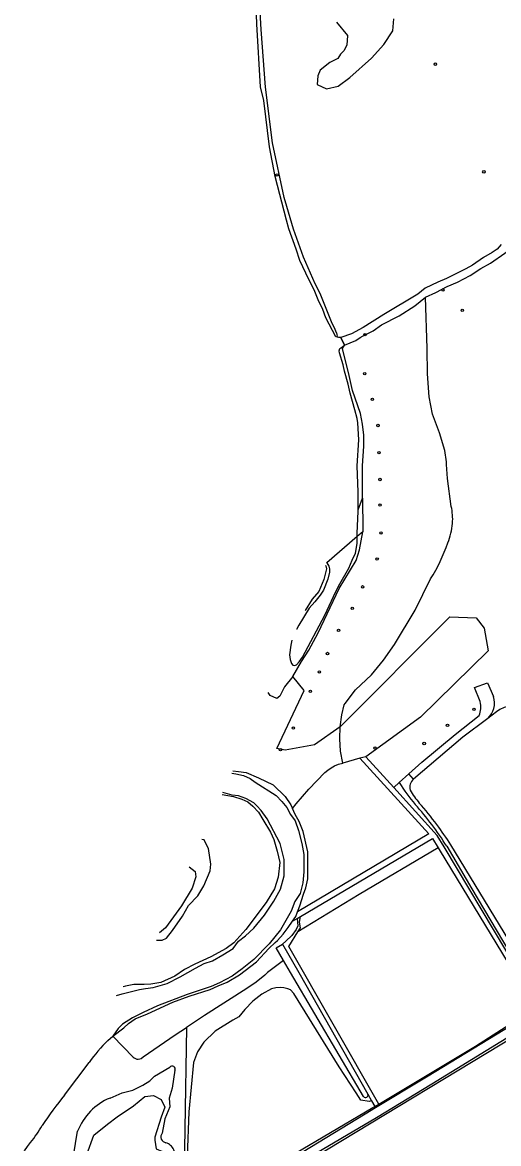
# Model space of a CAD drawing. Extents: x 160203 to 161526, y 379529 to 381797.
# Drawn here: x 160597.6 to 160788.6, y 380931.5 to 381380.6 of the extents above; entities that cross this region are included whole.
import ezdxf

# ---------------------------------------------------------------- set-up
doc = ezdxf.new("R2010")
doc.units = 0
for name, color, linetype in [('IMGEO_Boom', 7, 'Continuous'), ('IMGEO_Grasland_agrarisch', 7, 'Continuous'), ('IMGEO_Grasland_overig', 7, 'Continuous'), ('IMGEO_Groenvoorziening', 7, 'Continuous'), ('IMGEO_Loofbos', 7, 'Continuous'), ('IMGEO_Meer_plas_ven_vijver', 7, 'Continuous'), ('IMGEO_Oever', 7, 'Continuous'), ('IMGEO_Stuw', 7, 'Continuous'), ('IMGEO_Voetpad_onverhard', 7, 'Continuous'), ('IMGEO_Waterloop', 7, 'Continuous')]:
    doc.layers.add(name, color=color, linetype=linetype)

msp = doc.modelspace()

# ---------------------------------------------------------------- linework, layer by layer
at = {"layer": 'IMGEO_Boom'}
for centre in [(160763.22, 381363.86), (160699.74, 381319.5), (160782.65, 381320.74), (160766.25, 381273.47), (160773.98, 381265.28), (160734.99, 381255.49), (160734.86, 381239.87), (160737.96, 381229.6), (160740.17, 381219.13), (160740.57, 381208.22), (160740.97, 381197.51), (160741.02, 381187.26), (160741.38, 381176.11), (160739.85, 381165.65), (160734.04, 381154.5), (160729.9, 381145.9), (160724.37, 381137.1), (160719.94, 381127.8), (160716.69, 381120.41), (160713.1, 381112.64), (160778.69, 381105.49), (160706.28, 381097.96), (160768.07, 381099.04), (160758.71, 381091.76), (160701.1, 381089.31), (160738.99, 381089.93)]:
    msp.add_circle(centre, 0.489, dxfattribs=at)
at = {"layer": 'IMGEO_Grasland_agrarisch'}
for points in [[(160740.47, 380947.28), (160704.47, 381010.44), (160708.1, 381016.28)], [(160737.58, 380948.7), (160738.88, 380946.32)]]:
    msp.add_lwpolyline(points, dxfattribs=at)
at = {"layer": 'IMGEO_Grasland_overig'}
for points in [[(160764.29, 381050.01), (160732.61, 381031.28), (160708.1, 381016.28)], [(160708.1, 381016.28), (160709.08, 381017.93), (160708.74, 381020.22), (160709.08, 381022.41)], [(160737.58, 380948.7), (160736.71, 380948.38), (160733.3, 380948.94), (160731.39, 380951.91), (160724.69, 380962.28), (160706.44, 380991.63), (160705.12, 380993.04), (160703.99, 380993.51), (160702.49, 380993.89), (160701.08, 380993.98), (160699.29, 380993.89), (160697.5, 380993.51), (160693.55, 380991.34), (160690.07, 380988.52), (160686.77, 380985.23), (160684.33, 380982.22), (160681.98, 380981), (160674.92, 380976.48), (160670.32, 380972.16), (160667.77, 380968.21), (160666.27, 380963.94), (160664.29, 380944.29), (160663.73, 380926.39)], [(160740.47, 380947.28), (160779.29, 380970.58), (160798.22, 380982.65), (160803.26, 380985.62), (160803.04, 380986.16), (160802.49, 380987.27)], [(160809.82, 380976.88), (160801.3, 380978.3), (160713.84, 380925.46), (160693.36, 380913.87), (160673.83, 380902.02)], [(160736.13, 380951.31), (160737.58, 380948.7)], [(160693.08, 380919.45), (160735.2, 380944.22), (160738.19, 380945.91), (160738.88, 380946.32)], [(160738.88, 380946.32), (160740.47, 380947.28)]]:
    msp.add_lwpolyline(points, dxfattribs=at)
at = {"layer": 'IMGEO_Groenvoorziening'}
for points in [[(160723.84, 381254.54), (160723.86, 381254.64), (160723.88, 381254.86), (160723.89, 381255.09), (160723.87, 381255.31), (160723.83, 381255.53), (160723.78, 381255.74), (160723.7, 381255.96), (160723.67, 381256.03), (160722.63, 381258.54), (160721.79, 381260.04), (160716.94, 381272.01), (160715.01, 381275.85), (160710.33, 381286.56), (160706.29, 381297.8), (160703.59, 381306.84), (160702.61, 381310.45), (160697.88, 381332.37), (160695.13, 381354.62), (160693.4, 381377.78), (160692.02, 381401.62)], [(160733.93, 381190.1), (160733.93, 381203.04), (160734.45, 381210.87), (160734.45, 381215.26), (160733.99, 381219.62), (160733.15, 381223.92), (160730.02, 381233.19), (160728.64, 381239.21), (160725.98, 381250), (160726.7, 381251.36)], [(160733.93, 381190.1), (160733.93, 381186.4), (160734.1, 381180.98), (160734.1, 381176.57)], [(160706, 381118.67), (160709.55, 381124.67), (160712.43, 381129.18), (160716.16, 381136.07), (160724.65, 381153.83), (160731.46, 381165.12), (160732.78, 381169.38), (160734.1, 381176.57)], [(160706, 381118.67), (160702.65, 381114.51), (160700.88, 381110.79), (160699.63, 381109.84), (160696.95, 381111.02), (160696.11, 381112.13), (160696.11, 381112.13)], [(160725.01, 381098.49), (160714.69, 381091.18), (160702.98, 381089.16), (160699.61, 381089.7), (160710.58, 381113), (160706, 381118.67)], [(160726.08, 381083.94), (160725.21, 381088.76), (160724.86, 381093.62), (160725.01, 381098.49)], [(160681.94, 381080.78), (160684.27, 381080.6), (160687.39, 381080.16), (160692.33, 381078.06), (160698.13, 381075.22), (160702.95, 381070.59), (160705.18, 381067.18), (160705.87, 381065.73)]]:
    msp.add_lwpolyline(points, dxfattribs=at)
at = {"layer": 'IMGEO_Loofbos'}
for points in [[(160769.58, 381186.75), (160768, 381197.93), (160767.72, 381203.53), (160767.67, 381204.59), (160767.04, 381209.07), (160764.92, 381216.18), (160762.04, 381223.62), (160760.71, 381230.65), (160760.02, 381239.9), (160759.9, 381250), (160759.28, 381270.54)], [(160719.14, 381163.04), (160719.32, 381162.88), (160719.55, 381161.7), (160718.44, 381157.4), (160716.42, 381152.65), (160713.8, 381149.53), (160710.98, 381145), (160710.98, 381145)], [(160725.01, 381098.49), (160725.67, 381103.31), (160726.59, 381107.24), (160727, 381107.8), (160731.19, 381113.28), (160737.58, 381119.25), (160742.41, 381125.2), (160746.86, 381131.36), (160755.04, 381145.18), (160761.31, 381157.67)], [(160725.01, 381098.49), (160769.03, 381142.48), (160779.6, 381142.07), (160782.83, 381137.97), (160784.41, 381128.82), (160757.25, 381102.36), (160735.31, 381086.44)], [(160845.56, 381113.13), (160837.52, 381113.27), (160831.13, 381113), (160822.1, 381112), (160814.34, 381110.81), (160803.73, 381108.67), (160793.94, 381106.94), (160792.38, 381106.63), (160790.8, 381106.18), (160789.06, 381105.36), (160787.65, 381104.43), (160784.19, 381101.79)], [(160705.87, 381065.73), (160707.34, 381067.55), (160712.44, 381073.46), (160718.83, 381080.09), (160720.06, 381081.14), (160721.39, 381082.06), (160722.81, 381082.83), (160724.3, 381083.45), (160726.08, 381083.94)], [(160732.95, 381085.86), (160726.08, 381083.94)], [(160681.95, 381080.8), (160681.94, 381080.78)], [(160681.94, 381080.78), (160681.94, 381080.78)], [(160748.73, 381076.15), (160746.48, 381074.12)], [(160677.65, 381071.3), (160682.21, 381070.59), (160685.54, 381069.51), (160687.94, 381068.39), (160689.98, 381066.69), (160692.26, 381064.22), (160694.06, 381061.37), (160697.1, 381056.22), (160698.36, 381053.26), (160699.71, 381048.67), (160700.89, 381044.04), (160700.11, 381038.23), (160698.72, 381033.6), (160695.32, 381028.09), (160687.21, 381017.25), (160682.32, 381011.99), (160679.28, 381009.6), (160673.11, 381006.33), (160666.76, 381003.41), (160662.57, 381001.26), (160658.66, 380998.64), (160653.16, 380996.06), (160649.15, 380995.39), (160646.42, 380995.19), (160642.33, 380995.19), (160638.96, 380994.54), (160638, 380994.27), (160638, 380994.27)], [(160707.95, 381024.28), (160708.87, 381026.75), (160710.33, 381031.43), (160711.24, 381034.02), (160712.07, 381037.56), (160712.12, 381048.31), (160710.13, 381056.53), (160708.61, 381060.56), (160706.99, 381063.33), (160705.87, 381065.73)], [(160651.31, 381013.05), (160653.59, 381013.05), (160655.38, 381013.8), (160657.8, 381016.89), (160661.74, 381022.58), (160664.27, 381026.91), (160668.01, 381030.75), (160670.32, 381034.72), (160672.89, 381040.8), (160673.2, 381043.39), (160672.26, 381049.74), (160671.31, 381051.41), (160670.47, 381053.14), (160669.51, 381053.29)], [(160633.87, 380974.59), (160638.26, 380977.91), (160640.2, 380979.68), (160642.82, 380981.5), (160647.77, 380983.52), (160657.88, 380988.16), (160664.42, 380990.63), (160672.83, 380993.17), (160676.06, 380994.71), (160679.68, 380996.21), (160684.65, 380999.09), (160691.52, 381004.37), (160696.46, 381009.67), (160698.95, 381012.01), (160699.86, 381012.87), (160702.12, 381015.44), (160704.19, 381018.12), (160705.91, 381020.54)], [(160707.81, 381021.66), (160708.01, 381018.68), (160707.36, 381017.29), (160705.69, 381014.81), (160703.25, 381012.58), (160701.92, 381011.37)], [(160702.28, 381004.84), (160699.3, 381009.88), (160701.92, 381011.37)], [(160701.92, 381011.37), (160708.4, 381000), (160736.13, 380951.31)], [(160702.28, 381004.84), (160695.84, 381000), (160694.77, 380998.98), (160691.32, 380996.12), (160687.58, 380993.64), (160670.68, 380982.82), (160663.34, 380977.97)], [(160734.43, 380950.4), (160705.14, 381000), (160702.28, 381004.84)], [(160633.87, 380974.59), (160641.99, 380966.19), (160642.44, 380965.82), (160642.95, 380965.55), (160643.51, 380965.39), (160644.08, 380965.35), (160644.66, 380965.43), (160645.2, 380965.62), (160646.02, 380966.23), (160658.91, 380975.04), (160663.34, 380977.97)], [(160663.34, 380977.97), (160662.1, 380896.85)], [(160632.74, 380949.74), (160637.66, 380951.84), (160641.87, 380952.9), (160645.94, 380954.98), (160648.72, 380956.67), (160650.53, 380958.52), (160656.71, 380962.14)], [(160658.79, 380960.87), (160657.66, 380953.74), (160656.4, 380949.68), (160656.78, 380946.29), (160654.68, 380941.45), (160653.66, 380935.68)], [(160618.06, 380926.55), (160619.76, 380936.45)]]:
    msp.add_lwpolyline(points, dxfattribs=at)
for centre, radius, start, end in [((160746.24, 381181.64), 23.9, 355.8641, 12.3417), ((160746.23, 381181.65), 23.9, 336.5758, 355.845), ((160702.67, 381194.28), 69.13, 328.0224, 341.3274), ((160657.66, 380961.37), 1.23, 336.1965, 140.8286), ((160641.45, 380928.25), 23.19, 112.0696, 159.2957), ((160735.23, 380950.95), 0.969, 214.4045, 298.1459), ((160735.23, 380950.95), 0.97, 298.0339, 21.735), ((160655.47, 380934.19), 2.35, 140.3865, 262.1362), ((160653.7, 380927.1), 4.98, 333.1874, 73.1349)]:
    msp.add_arc(centre, radius, start, end, dxfattribs=at)
at = {"layer": 'IMGEO_Meer_plas_ven_vijver'}
for points in [[(160723.6, 381380.75), (160727.96, 381375.33), (160727.73, 381371.49), (160726.51, 381369.22), (160725.17, 381367.82), (160724.15, 381366.2), (160720.83, 381364.54), (160716.95, 381361.49), (160716.07, 381359.18), (160715.85, 381355.7), (160719.53, 381354), (160724.2, 381355.02), (160728.96, 381358.49), (160737.55, 381366.25), (160742.59, 381371.8), (160746.1, 381377.21), (160746.61, 381381.97)], [(160664.54, 381042.31), (160666.89, 381040.48), (160667.15, 381038.36), (160665.7, 381033.77), (160661.46, 381026.72), (160655, 381017.98), (160652.63, 381015.96)], [(160623.41, 380927.19), (160626.3, 380934.83), (160631.73, 380939.34), (160635.55, 380942.22), (160642.18, 380946.64), (160646.76, 380950.38), (160650.16, 380950.8), (160653.3, 380949.19), (160654.66, 380946.04), (160653.22, 380942.14), (160650.76, 380934.15), (160650.67, 380932.88), (160651.18, 380929.4), (160653.73, 380928.29), (160654.66, 380924.81), (160654.24, 380917.93), (160650.67, 380913.26), (160648.55, 380911.9), (160642.26, 380911.9), (160631.22, 380916.07), (160624.51, 380923.45), (160623.41, 380927.19)]]:
    msp.add_lwpolyline(points, dxfattribs=at)
at = {"layer": 'IMGEO_Oever'}
for points in [[(160732.2, 381185.4), (160733.93, 381190.1)], [(160734.1, 381176.57), (160731.86, 381174.64)], [(160719.64, 381164.08), (160719.59, 381164.03)]]:
    msp.add_lwpolyline(points, dxfattribs=at)
at = {"layer": 'IMGEO_Stuw'}
msp.add_lwpolyline([(160725.26, 381254.42), (160726.7, 381251.36)], dxfattribs=at)
at = {"layer": 'IMGEO_Voetpad_onverhard'}
for points in [[(160781.19, 381108.55), (160778.95, 381114.26), (160784.15, 381116.08), (160786.45, 381110.58)], [(160752.54, 381079.59), (160757.77, 381084.31), (160771.16, 381095.42), (160780.82, 381102.94)], [(160784.19, 381101.79), (160774.24, 381094.27), (160754.42, 381077.5)], [(160752.54, 381079.59), (160748.73, 381076.15)], [(160754.42, 381077.5), (160752.54, 381079.59)], [(160767.76, 381050.64), (160777.88, 381033.59), (160797.75, 381000), (160804.58, 380988.46)], [(160806.04, 380990.73), (160800.49, 381000), (160769.37, 381051.2)], [(160675.9, 380904.09), (160698.99, 380918.12), (160739.54, 380941.93), (160761.73, 380955.45), (160799.46, 380978.6), (160803.62, 380981.16), (160806.62, 380983), (160809.42, 380984.71), (160833.27, 381000), (160860.69, 381017.57), (160892.92, 381037.99), (160899.54, 381042.37)], [(160803.37, 380984.63), (160759.69, 380958.12), (160738.5, 380945.39), (160738.16, 380945.18), (160697.46, 380920.51), (160674.23, 380906.45), (160670.53, 380903.94)]]:
    msp.add_lwpolyline(points, dxfattribs=at)
for centre, radius, start, end in [((160778.72, 381107.88), 8.19, 311.9481, 19.2415), ((160770.92, 381106.42), 10.49, 340.6375, 11.7113), ((160801.61, 381108.1), 61.79, 211.1395, 221.2368), ((160757.17, 381074.27), 4.24, 130.4347, 195.7571), ((160778.17, 381086.99), 28.66, 208.9438, 221.6767), ((160657.93, 380981), 130.05, 32.3753, 41.6171), ((160659.93, 380981.89), 129.53, 36.6952, 41.6237), ((160659.69, 380981.65), 129.87, 32.3759, 36.7143)]:
    msp.add_arc(centre, radius, start, end, dxfattribs=at)
at = {"layer": 'IMGEO_Waterloop'}
for points in [[(160723.84, 381254.54), (160723.27, 381254.69), (160719.28, 381262.3), (160718.02, 381265.56), (160716.18, 381269.49), (160714.93, 381272.76), (160711.25, 381280.12), (160708.91, 381285.22), (160707.4, 381289.82), (160704.39, 381297.97), (160703.49, 381301.4), (160698.93, 381318.85), (160696.68, 381330.77), (160694.43, 381349.26), (160693.05, 381354.79), (160691.67, 381379.85), (160690.63, 381406.29)], [(160789.64, 381291.59), (160788.02, 381289.74), (160785.97, 381288.39), (160782.5, 381286.43), (160778.06, 381283.32), (160775.44, 381281.85), (160767.73, 381278), (160764.23, 381276.6), (160759.17, 381274.12), (160756.14, 381271.76), (160742.5, 381263.62), (160734.3, 381258.41), (160729.54, 381255.85), (160725.26, 381254.42)], [(160759.28, 381270.54), (160763.38, 381272.48), (160767.91, 381274.78), (160772.01, 381276.52), (160777.17, 381279.17), (160781.46, 381281.97), (160785.29, 381284.19), (160791.09, 381288.11), (160792.66, 381289.42)], [(160726.7, 381251.36), (160731.3, 381253.17), (160733.01, 381254.34), (160734.23, 381255.05), (160738.25, 381257.12), (160741.54, 381259.44), (160748.67, 381263.12), (160755, 381267.04), (160759.28, 381270.54)], [(160725.26, 381254.42), (160724.31, 381254.42), (160723.84, 381254.54)], [(160726.7, 381251.36), (160725.26, 381254.42)], [(160732.2, 381185.4), (160732.2, 381192.46), (160731.85, 381202.93), (160732.46, 381213.39), (160732.08, 381220.22), (160731.83, 381222.01), (160730.96, 381225.43), (160728.97, 381232.08), (160728.26, 381235.69), (160726.77, 381240.89), (160726.18, 381243.45), (160724.77, 381248.26), (160724.63, 381249.11), (160724.85, 381249.94), (160726.03, 381250.81), (160726.7, 381251.36)], [(160731.86, 381174.64), (160731.86, 381175.88), (160732.2, 381184.81), (160732.2, 381185.4)], [(160705.64, 381133.2), (160705.18, 381131.22), (160704.65, 381127.22), (160705.04, 381125.48), (160705.57, 381123.79), (160706.05, 381123.21), (160706.77, 381123.02), (160707.46, 381123.29), (160708.64, 381124.47), (160709.86, 381126.36), (160718.88, 381143.23), (160723.27, 381152.68), (160724.9, 381155.78), (160728.46, 381161.98), (160729.78, 381165.19), (160731.19, 381168), (160731.86, 381171.91), (160731.86, 381174.64)], [(160731.86, 381174.64), (160719.64, 381164.08)], [(160719.64, 381164.08), (160719.62, 381164.1)], [(160719.64, 381164.08), (160720.43, 381162.75), (160720.76, 381161.76), (160720.76, 381160.38), (160720.09, 381157.62), (160718.38, 381153.25), (160717, 381151.18), (160714.85, 381148.56), (160712.59, 381146.03), (160708.5, 381139.1), (160707.56, 381137.43), (160707.56, 381137.43)], [(160732.95, 381085.86), (160760.52, 381055.54), (160707.95, 381024.28)], [(160735.31, 381086.44), (160732.95, 381085.86)], [(160746.48, 381074.12), (160735.31, 381086.44)], [(160681.52, 381079.85), (160683.2, 381079.58), (160686.3, 381078.96), (160688.92, 381077.77), (160691, 381076.27), (160699.41, 381070.94), (160701.64, 381068.57), (160703.68, 381066.16), (160705.13, 381063.35), (160706.92, 381060.76), (160708.38, 381056.88), (160709.61, 381051.76), (160710.5, 381047.28), (160710.5, 381040.3), (160709.99, 381035.93), (160708.99, 381031.65), (160706.82, 381028.43), (160705.35, 381024.56), (160701.1, 381017.15), (160696.61, 381011.53), (160690.39, 381005.27), (160685.77, 381001.53), (160681.71, 380998.55), (160676.7, 380995.91), (160673.31, 380994.4), (160663.71, 380991.27), (160651.83, 380986.63), (160645.98, 380984.08), (160641.75, 380981.85), (160637.71, 380979.31), (160636.03, 380977.58), (160633.87, 380974.59)], [(160635.29, 380990.82), (160635.37, 380990.86), (160637.57, 380991.51), (160644.57, 380993.25), (160646.95, 380993.66), (160650.08, 380994), (160655.68, 380995.67), (160660.9, 380998.28), (160666.95, 381001.77), (160670.5, 381003.62), (160673.81, 381004.67), (160678.01, 381007.07), (160682.06, 381009.72), (160684.24, 381012.53), (160687.02, 381014.74), (160690.39, 381017.83), (160694.69, 381023.03), (160698.49, 381028.61), (160701.14, 381033.44), (160702.63, 381038.73), (160702.63, 381045.34), (160700.96, 381051.73), (160695.8, 381061.6), (160693.34, 381064.94), (160691.62, 381066.84), (160690.36, 381067.98), (160687.19, 381069.71), (160684.25, 381070.8), (160681.69, 381071.12), (160678.01, 381072.09), (160678.01, 381072.09)], [(160803.97, 380988.11), (160796.86, 381000), (160766.78, 381050.38), (160763.96, 381054.87), (160746.48, 381074.12)], [(160709.08, 381022.41), (160762.03, 381053.73), (160764.29, 381050.01)], [(160764.29, 381050.01), (160764.68, 381049.37), (160794.7, 381000), (160802.49, 380987.27)], [(160705.91, 381020.54), (160707.25, 381022.43), (160707.95, 381024.28)], [(160705.91, 381020.54), (160707.81, 381021.66)], [(160707.81, 381021.66), (160709.08, 381022.41)], [(160631.86, 380972.8), (160633.87, 380974.59)], [(160614.5, 380950.9), (160624.4, 380964.03)], [(160597.6, 380926.85), (160598.43, 380928.67), (160599.69, 380930.3), (160600.88, 380931.98)]]:
    msp.add_lwpolyline(points, dxfattribs=at)
for centre, radius, start, end in [((160671.64, 380931.4), 57.41, 133.8549, 145.374), ((160741.04, 380848.04), 163.08, 140.8948, 146.1965), ((160557.69, 380966.57), 55.33, 321.309, 329.8396)]:
    msp.add_arc(centre, radius, start, end, dxfattribs=at)

doc.saveas('drawing.dxf')
